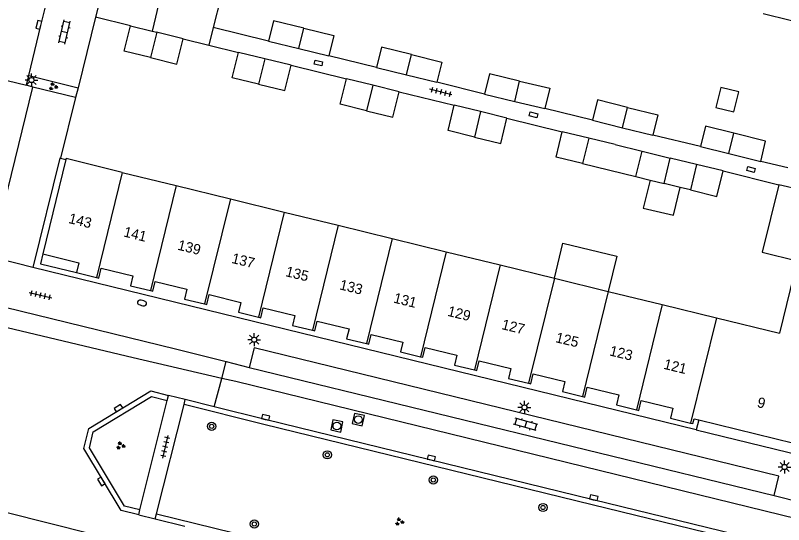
# Model space of a CAD drawing. Extents: x 125000 to 129004, y 397500 to 399008.
# Drawn here: x 126257.8 to 126332.4, y 398378.8 to 398428.2 of the extents above; entities that cross this region are included whole.
import ezdxf

# ---------------------------------------------------------------- set-up
doc = ezdxf.new("R2010")
doc.units = 0
for name, color, linetype in [('gg-afsc-erfafscheiding', 7, 'Continuous'), ('gg-afsc-muur', 7, 'Continuous'), ('gg-anno-huisnummerreeks BGT', 7, 'Continuous'), ('gg-bbg-bijgebouw', 7, 'Continuous'), ('gg-bbg-gedigitaliseerde bijgebouw', 7, 'Continuous'), ('gg-bbg-hoofdgebouw', 7, 'Continuous'), ('gg-bbg-luifel en loopbrug', 7, 'Continuous'), ('gg-bbg-tussenscheiding', 7, 'Continuous'), ('gg-knt-verharding', 7, 'Continuous'), ('gg-knt-verharding nz', 7, 'Continuous'), ('gt-grn-weggrens', 7, 'Continuous'), ('gt-symb-boom', 7, 'Continuous'), ('gt-symb-brandkraan', 7, 'Continuous'), ('gt-symb-groenvak', 7, 'Continuous'), ('gt-symb-klinker verharding', 7, 'Continuous'), ('gt-symb-kolk', 7, 'Continuous'), ('gt-symb-kolk center center', 7, 'Continuous'), ('gt-symb-lichtmast', 7, 'Continuous'), ('gt-symb-rioolschacht', 7, 'Continuous'), ('gt-symb-tegel verharding', 7, 'Continuous')]:
    doc.layers.add(name, color=color, linetype=linetype)

# ---------------------------------------------------------------- blocks, each defined once
blk = doc.blocks.new('gt0-KOLKCC')
at = {"layer": 'gt-symb-kolk center center'}
blk.add_lwpolyline([(-0.375, 0.2), (0.375, 0.2), (0.375, -0.2), (-0.375, -0.2)], close=True, dxfattribs=at)
blk = doc.blocks.new('gt0-LMAST')
at = {"layer": 'gt-symb-lichtmast'}
for p, q in [((-0.182, 0.173), (-0.447, 0.438)), ((-0.005, 0.246), (-0.005, 0.621)), ((0.172, 0.173), (0.437, 0.438)), ((-0.255, -0.004), (-0.63, -0.004)), ((-0.182, -0.181), (-0.447, -0.446)), ((-0.005, -0.254), (-0.005, -0.629)), ((0.437, -0.446), (0.172, -0.181)), ((0.245, -0.004), (0.62, -0.004))]:
    blk.add_line(p, q, dxfattribs=at)
blk.add_circle((-0.005, -0.004), 0.25, dxfattribs=at)
blk = doc.blocks.new('gt0-TEG1')
at = {"layer": 'gt-symb-tegel verharding'}
for p, q in [((-1.125, 0), (1.125, 0)), ((-0.9, -0.25), (-0.9, 0.25)), ((-0.45, -0.25), (-0.45, 0.25)), ((0, -0.25), (0, 0.25)), ((0.45, -0.25), (0.45, 0.25)), ((0.9, -0.25), (0.9, 0.25))]:
    blk.add_line(p, q, dxfattribs=at)
blk = doc.blocks.new('gt0-BOOM')
at = {"layer": 'gt-symb-boom'}
for radius in [0.4, 0.2]:
    blk.add_circle((0, 0), radius, dxfattribs=at)
blk = doc.blocks.new('gt0-GRVAK')
at = {"layer": 'gt-symb-groenvak'}
for p, q in [((-0.11, 0.189), (-0.228, 0.24)), ((-0.182, 0.153), (0.088, 0.153)), ((-0.091, 0.211), (-0.156, 0.322)), ((-0.047, 0.214), (-0.047, 0.393)), ((-0.004, 0.211), (0.061, 0.322)), ((0.015, 0.189), (0.133, 0.24)), ((0.262, -0.052), (0.197, 0.059)), ((0.305, -0.049), (0.305, 0.13)), ((0.349, -0.052), (0.414, 0.059)), ((-0.245, -0.228), (-0.363, -0.177)), ((-0.318, -0.264), (-0.047, -0.264)), ((-0.226, -0.206), (-0.291, -0.095)), ((-0.183, -0.203), (-0.183, -0.024)), ((-0.139, -0.206), (-0.074, -0.095)), ((-0.12, -0.228), (-0.002, -0.177)), ((0.243, -0.074), (0.125, -0.023)), ((0.17, -0.11), (0.441, -0.11)), ((0.368, -0.074), (0.486, -0.023))]:
    blk.add_line(p, q, dxfattribs=at)
blk = doc.blocks.new('gt0-KOLK')
at = {"layer": 'gt-symb-kolk'}
blk.add_lwpolyline([(0, 0), (0.375, 0), (0.375, 0.4), (-0.375, 0.4), (-0.375, 0), (0, 0)], dxfattribs=at)
blk = doc.blocks.new('gt0-RS')
at = {"layer": 'gt-symb-rioolschacht'}
blk.add_lwpolyline([(-0.5, -0.5), (0.5, -0.5), (0.5, 0.5), (-0.5, 0.5)], close=True, dxfattribs=at)
blk.add_circle((0, 0), 0.375, dxfattribs=at)
blk = doc.blocks.new('gt0-KL1')
at = {"layer": 'gt-symb-klinker verharding'}
for p, q in [((-1.15, 0.3), (1.15, 0.3)), ((-1, -0.3), (-1, 0.3)), ((-0.5, 0.3), (-0.5, 0.45)), ((0, -0.3), (0, 0.3)), ((0.5, 0.3), (0.5, 0.45)), ((1, -0.3), (1, 0.3)), ((-1.15, -0.3), (1.15, -0.3)), ((-0.5, -0.45), (-0.5, -0.3)), ((0.5, -0.45), (0.5, -0.3))]:
    blk.add_line(p, q, dxfattribs=at)
blk = doc.blocks.new('gt0-BR')
at = {"layer": 'gt-symb-brandkraan'}
for centre, radius, start, end in [((-0.244, 0), 0.206, 107.56694, 252.43307), ((0.599, -2.664), 3, 106.89205, 107.56694), ((0, -0.691), 0.938, 73.10799, 106.89205), ((-0.599, -2.664), 3, 72.43309, 73.10799), ((0.244, 0), 0.206, 287.56695, 72.43309), ((0.599, 2.664), 3, 252.43307, 253.10797), ((0, 0.691), 0.938, 253.10797, 286.89206), ((-0.599, 2.664), 3, 286.89206, 287.56695)]:
    blk.add_arc(centre, radius, start, end, dxfattribs=at)

msp = doc.modelspace()

# ---------------------------------------------------------------- linework, layer by layer
at = {"layer": 'gg-afsc-erfafscheiding'}
for p, q in [((126265.58, 398428.044), (126263.888, 398421.197)), ((126268.975, 398427.217), (126265.58, 398428.044)), ((126282.407, 398425.724), (126277.031, 398427.047)), ((126274.091, 398425.958), (126276.61, 398425.332)), ((126276.61, 398425.332), (126279.467, 398424.621)), ((126292.886, 398423.173), (126288.26, 398424.301)), ((126284.588, 398423.376), (126289.956, 398422.068)), ((126263.888, 398421.197), (126263.656, 398420.256)), ((126303.383, 398420.576), (126298.735, 398421.723)), ((126295.077, 398420.801), (126300.441, 398419.499)), ((126263.656, 398420.256), (126262.195, 398414.346)), ((126313.873, 398418.041), (126309.245, 398419.171)), ((126305.565, 398418.251), (126310.94, 398416.912)), ((126324.361, 398415.491), (126319.727, 398416.597)), ((126262.195, 398414.346), (126262.715, 398414.218)), ((126326.556, 398413.123), (126331.963, 398411.786))]:
    msp.add_line(p, q, dxfattribs=at)
at = {"layer": 'gg-afsc-muur'}
for p, q in [((126332.852, 398413.411), (126330.215, 398414.052)), ((126260.466, 398405.075), (126260.24, 398404.11)), ((126260.24, 398404.11), (126263.743, 398403.249)), ((126324.22, 398388.945), (126323.958, 398387.977)), ((126323.958, 398387.977), (126334.184, 398385.509))]:
    msp.add_line(p, q, dxfattribs=at)
at = {"layer": 'gg-bbg-bijgebouw'}
for p, q in [((126268.975, 398427.217), (126271.078, 398426.7)), ((126271.078, 398426.7), (126271.533, 398426.588)), ((126282.407, 398425.724), (126285.333, 398425.013)), ((126285.333, 398425.013), (126288.26, 398424.301)), ((126282.028, 398423.998), (126279.467, 398424.621)), ((126284.588, 398423.376), (126282.028, 398423.998)), ((126292.886, 398423.173), (126295.81, 398422.448)), ((126292.516, 398421.435), (126289.956, 398422.068)), ((126295.81, 398422.448), (126298.735, 398421.723)), ((126295.077, 398420.801), (126292.516, 398421.435)), ((126303.383, 398420.576), (126306.314, 398419.874)), ((126306.314, 398419.874), (126309.245, 398419.171)), ((126303.003, 398418.875), (126300.441, 398419.499)), ((126305.565, 398418.251), (126303.003, 398418.875)), ((126313.873, 398418.041), (126316.8, 398417.319)), ((126310.347, 398414.442), (126310.94, 398416.912)), ((126316.8, 398417.319), (126319.727, 398416.597)), ((126324.361, 398415.491), (126327.129, 398414.811)), ((126327.129, 398414.811), (126330.215, 398414.052)), ((126320.834, 398411.896), (126321.432, 398414.364)), ((126323.994, 398413.744), (126321.432, 398414.364)), ((126326.556, 398413.123), (126323.994, 398413.744)), ((126323.396, 398411.275), (126322.379, 398411.522))]:
    msp.add_line(p, q, dxfattribs=at)
for points in [[(126270.927, 398424.126), (126268.368, 398424.751), (126268.975, 398427.217)], [(126285.813, 398426.985), (126282.887, 398427.697), (126282.407, 398425.724)], [(126274.091, 398425.958), (126271.762, 398426.531), (126271.533, 398426.588)], [(126285.813, 398426.985), (126288.739, 398426.273), (126288.26, 398424.301)], [(126270.927, 398424.126), (126273.486, 398423.501), (126274.091, 398425.958)], [(126296.299, 398424.418), (126293.374, 398425.143), (126292.886, 398423.173)], [(126281.429, 398421.535), (126278.867, 398422.153), (126279.467, 398424.621)], [(126296.299, 398424.418), (126299.223, 398423.694), (126298.735, 398421.723)], [(126281.429, 398421.535), (126283.99, 398420.918), (126284.588, 398423.376)], [(126291.906, 398418.969), (126289.346, 398419.603), (126289.956, 398422.068)], [(126306.787, 398421.848), (126303.856, 398422.55), (126303.383, 398420.576)], [(126306.787, 398421.848), (126309.718, 398421.145), (126309.245, 398419.171)], [(126291.906, 398418.969), (126294.467, 398418.335), (126295.077, 398420.801)], [(126317.286, 398419.29), (126314.359, 398420.012), (126313.873, 398418.041)], [(126302.402, 398416.407), (126299.84, 398417.031), (126300.441, 398419.499)], [(126317.286, 398419.29), (126320.213, 398418.568), (126319.727, 398416.597)], [(126302.402, 398416.407), (126304.964, 398415.783), (126305.565, 398418.251)], [(126327.613, 398416.782), (126324.846, 398417.462), (126324.361, 398415.491)], [(126330.215, 398414.052), (126330.699, 398416.024), (126327.613, 398416.782)], [(126323.396, 398411.275), (126325.958, 398410.654), (126326.556, 398413.123)]]:
    msp.add_lwpolyline(points, dxfattribs=at)
at = {"layer": 'gg-bbg-gedigitaliseerde bijgebouw'}
for p, q in [((126313.505, 398416.297), (126310.94, 398416.912)), ((126316.07, 398415.681), (126313.505, 398416.297)), ((126316.07, 398415.681), (126318.688, 398415.038)), ((126312.912, 398413.827), (126310.347, 398414.442)), ((126318.098, 398412.582), (126318.688, 398415.038)), ((126312.912, 398413.827), (126318.098, 398412.582)), ((126319.466, 398412.239), (126320.834, 398411.896))]:
    msp.add_line(p, q, dxfattribs=at)
for points in [[(126327.602, 398418.844), (126328.078, 398420.786), (126326.329, 398421.214), (126325.854, 398419.271), (126327.602, 398418.844)], [(126319.466, 398412.239), (126318.812, 398409.516), (126321.729, 398408.816), (126322.379, 398411.522)]]:
    msp.add_lwpolyline(points, dxfattribs=at)
at = {"layer": 'gg-bbg-hoofdgebouw'}
for p, q in [((126262.715, 398414.218), (126260.466, 398405.075)), ((126268.184, 398412.984), (126273.434, 398411.7)), ((126273.434, 398411.7), (126278.692, 398410.413)), ((126339.084, 398410.039), (126331.963, 398411.786)), ((126278.692, 398410.413), (126283.927, 398409.133)), ((126283.927, 398409.133), (126289.169, 398407.85)), ((126289.169, 398407.85), (126294.416, 398406.567)), ((126294.416, 398406.567), (126299.664, 398405.283)), ((126299.664, 398405.283), (126304.909, 398403.999)), ((126304.909, 398403.999), (126310.176, 398402.711)), ((126263.743, 398403.249), (126265.671, 398402.773)), ((126310.176, 398402.711), (126315.406, 398401.432)), ((126315.406, 398401.432), (126320.657, 398400.147)), ((126320.657, 398400.147), (126325.914, 398398.861)), ((126325.914, 398398.861), (126332.038, 398397.363))]:
    msp.add_line(p, q, dxfattribs=at)
for points in [[(126268.184, 398412.984), (126262.739, 398414.316), (126262.715, 398414.218)], [(126331.963, 398411.786), (126330.36, 398405.241), (126333.759, 398404.408), (126332.038, 398397.363)], [(126260.466, 398405.075), (126263.98, 398404.21), (126263.743, 398403.249)], [(126265.671, 398402.773), (126265.9, 398402.717), (126266.136, 398403.682), (126269.219, 398402.928), (126268.984, 398401.968), (126270.923, 398401.498)], [(126270.923, 398401.498), (126271.141, 398401.445), (126271.375, 398402.4), (126274.46, 398401.645), (126274.226, 398400.688), (126276.179, 398400.209)], [(126276.179, 398400.209), (126276.394, 398400.156), (126276.629, 398401.114), (126279.709, 398400.36), (126279.474, 398399.399), (126281.416, 398398.931)], [(126281.416, 398398.931), (126281.643, 398398.876), (126281.877, 398399.829), (126284.956, 398399.076), (126284.723, 398398.125), (126286.659, 398397.651)], [(126286.659, 398397.651), (126286.894, 398397.593), (126287.127, 398398.544), (126290.216, 398397.788), (126289.983, 398396.836), (126291.905, 398396.365)], [(126291.905, 398396.365), (126292.149, 398396.305), (126292.382, 398397.258), (126295.449, 398396.507), (126295.216, 398395.557), (126297.153, 398395.083)], [(126297.153, 398395.083), (126297.38, 398395.027), (126297.613, 398395.977), (126300.696, 398395.223), (126300.462, 398394.269), (126302.398, 398393.797)], [(126302.398, 398393.797), (126302.635, 398393.739), (126302.868, 398394.691), (126305.951, 398393.936), (126305.718, 398392.985), (126307.666, 398392.514)], [(126307.666, 398392.514), (126307.877, 398392.463), (126308.109, 398393.408), (126311.196, 398392.674), (126310.955, 398391.703), (126312.893, 398391.223)], [(126312.893, 398391.223), (126313.123, 398391.166), (126313.358, 398392.123), (126316.436, 398391.387), (126316.196, 398390.416), (126318.143, 398389.934)], [(126318.143, 398389.934), (126318.378, 398389.876), (126318.613, 398390.837), (126321.689, 398390.084), (126321.458, 398389.111), (126323.4, 398388.649)], [(126323.4, 398388.649), (126323.621, 398388.597), (126323.745, 398389.061), (126324.22, 398388.945)], [(126324.22, 398388.945), (126333.452, 398386.681), (126333.5, 398386.875)]]:
    msp.add_lwpolyline(points, dxfattribs=at)
at = {"layer": 'gg-bbg-luifel en loopbrug'}
for p, q in [((126318.688, 398415.038), (126321.432, 398414.364)), ((126318.098, 398412.582), (126319.466, 398412.239))]:
    msp.add_line(p, q, dxfattribs=at)
for points in [[(126330.468, 398428.398), (126335.715, 398427.115), (126336.24, 398429.262)], [(126310.176, 398402.711), (126311.007, 398406.111), (126316.237, 398404.832), (126315.406, 398401.432)]]:
    msp.add_lwpolyline(points, dxfattribs=at)
at = {"layer": 'gg-bbg-tussenscheiding'}
for p, q in [((126271.533, 398426.588), (126270.927, 398424.126)), ((126285.333, 398425.013), (126285.813, 398426.985)), ((126295.81, 398422.448), (126296.299, 398424.418)), ((126282.028, 398423.998), (126281.429, 398421.535)), ((126292.516, 398421.435), (126291.906, 398418.969)), ((126306.314, 398419.874), (126306.787, 398421.848)), ((126316.8, 398417.319), (126317.286, 398419.29)), ((126303.003, 398418.875), (126302.402, 398416.407)), ((126327.129, 398414.811), (126327.613, 398416.782)), ((126313.505, 398416.297), (126312.912, 398413.827)), ((126323.994, 398413.744), (126323.396, 398411.275)), ((126268.184, 398412.984), (126265.671, 398402.773)), ((126273.434, 398411.7), (126270.923, 398401.498)), ((126322.379, 398411.522), (126320.834, 398411.896)), ((126278.692, 398410.413), (126276.179, 398400.209)), ((126283.927, 398409.133), (126281.416, 398398.931)), ((126289.169, 398407.85), (126286.659, 398397.651)), ((126294.416, 398406.567), (126291.905, 398396.365)), ((126299.664, 398405.283), (126297.153, 398395.083)), ((126304.909, 398403.999), (126302.398, 398393.797)), ((126310.176, 398402.711), (126307.666, 398392.514)), ((126315.406, 398401.432), (126312.893, 398391.223)), ((126320.657, 398400.147), (126318.143, 398389.934)), ((126325.914, 398398.861), (126323.4, 398388.649))]:
    msp.add_line(p, q, dxfattribs=at)
at = {"layer": 'gg-knt-verharding'}
for p, q in [((126280.954, 398443.031), (126277.031, 398427.047)), ((126266.345, 398431.046), (126265.58, 398428.044)), ((126253.44, 398422.74), (126258.873, 398421.448)), ((126258.873, 398421.448), (126259.114, 398422.393)), ((126259.114, 398422.393), (126263.888, 398421.197)), ((126255.449, 398404.771), (126259.492, 398421.268)), ((126259.492, 398421.268), (126258.873, 398421.448)), ((126263.656, 398420.256), (126259.492, 398421.268)), ((126259.494, 398403.759), (126255.449, 398404.771)), ((126323.958, 398387.977), (126259.494, 398403.759)), ((126277.862, 398392.984), (126278.286, 398394.608)), ((126278.286, 398394.608), (126280.529, 398394.047)), ((126280.529, 398394.047), (126331.518, 398381.61)), ((126277.123, 398390.228), (126277.862, 398392.984)), ((126272.544, 398390.849), (126272.664, 398391.334)), ((126274.305, 398390.927), (126272.664, 398391.334)), ((126269.907, 398380.211), (126272.544, 398390.849)), ((126274.183, 398390.442), (126274.305, 398390.927)), ((126277.123, 398390.228), (126274.305, 398390.927)), ((126271.514, 398379.818), (126274.183, 398390.442)), ((126331.518, 398381.61), (126334.216, 398380.945)), ((126269.787, 398379.726), (126269.907, 398380.211)), ((126269.787, 398379.726), (126271.392, 398379.333)), ((126271.392, 398379.333), (126271.514, 398379.818)), ((126271.392, 398379.333), (126274.259, 398378.63))]:
    msp.add_line(p, q, dxfattribs=at)
for points in [[(126259.114, 398422.393), (126260.278, 398427.254), (126261.513, 398432.203)], [(126195.199, 398414.944), (126273.369, 398395.839), (126278.286, 398394.608)], [(126262.195, 398414.346), (126262.103, 398414.369), (126259.494, 398403.759)], [(126331.518, 398381.61), (126331.992, 398383.496), (126281.015, 398395.94), (126280.529, 398394.047)], [(126269.787, 398379.726), (126268.088, 398380.143), (126264.457, 398386.16), (126264.93, 398388.107), (126270.957, 398391.758), (126272.664, 398391.334)], [(126269.907, 398380.211), (126268.409, 398380.579), (126264.991, 398386.242), (126265.367, 398387.787), (126271.038, 398391.223), (126272.544, 398390.849)], [(126330.418, 398376.676), (126313.831, 398380.715), (126281.951, 398388.515), (126274.183, 398390.442)], [(126330.537, 398377.162), (126313.95, 398381.201), (126282.071, 398389), (126277.123, 398390.228)], [(126271.514, 398379.818), (126295.629, 398373.905), (126311.109, 398370.084), (126327.801, 398366.023)]]:
    msp.add_lwpolyline(points, dxfattribs=at)
at = {"layer": 'gg-knt-verharding nz'}
for points in [[(126277.862, 398392.984), (126269.259, 398394.962), (126257.002, 398397.899)], [(126333.82, 398379.33), (126279.234, 398392.668), (126277.862, 398392.984)], [(126252.848, 398380.988), (126265.082, 398377.938), (126273.515, 398375.668)]]:
    msp.add_lwpolyline(points, dxfattribs=at)
at = {"layer": 'gt-grn-weggrens'}
for p, q in [((126272.864, 398434.057), (126271.078, 398426.7)), ((126277.031, 398427.047), (126276.61, 398425.332))]:
    msp.add_line(p, q, dxfattribs=at)

# ---------------------------------------------------------------- block references
at = {"layer": 'gt-symb-boom'}
for p in [(126276.874, 398388.325), (126288.109, 398385.562), (126298.404, 398383.121), (126309.065, 398380.447), (126281.012, 398378.841)]:
    msp.add_blockref('gt0-BOOM', p, dxfattribs=at)
at = {"layer": 'gt-symb-brandkraan', "rotation": -14.119602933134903}
msp.add_blockref('gt0-BR', (126270.103, 398400.304), dxfattribs=at)
at = {"layer": 'gt-symb-groenvak'}
for p in [(126261.462, 398421.31), (126268.01, 398386.453), (126295.108, 398379.07)]:
    msp.add_blockref('gt0-GRVAK', p, dxfattribs=at)
at = {"layer": 'gt-symb-klinker verharding'}
for p, rotation in [((126262.577, 398426.6), 76.99249520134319), ((126307.38, 398388.522), 164.99108632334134)]:
    msp.add_blockref('gt0-KL1', p, dxfattribs=dict(at, rotation=rotation))
at = {"layer": 'gt-symb-kolk'}
for p, rotation in [((126260.278, 398427.254), 76.53322310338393), ((126267.915, 398389.918), 31.17981775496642), ((126282.071, 398389), -13.716469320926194), ((126298.169, 398385.067), -13.772145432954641), ((126266.316, 398383.084), 121.13079914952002), ((126313.95, 398381.201), -13.702889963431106)]:
    msp.add_blockref('gt0-KOLK', p, dxfattribs=dict(at, rotation=rotation))
at = {"layer": 'gt-symb-kolk center center'}
for p, rotation in [((126287.243, 398423.601), 166.70041567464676), ((126308.137, 398418.554), -14.71731114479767), ((126329.268, 398413.267), 165.1718914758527)]:
    msp.add_blockref('gt0-KOLKCC', p, dxfattribs=dict(at, rotation=rotation))
at = {"layer": 'gt-symb-lichtmast'}
for p in [(126259.368, 398421.944), (126281.007, 398396.739), (126307.264, 398390.169), (126332.543, 398384.381)]:
    msp.add_blockref('gt0-LMAST', p, dxfattribs=at)
at = {"layer": 'gt-symb-rioolschacht'}
for p, rotation in [((126291.125, 398388.985), -12.590950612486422), ((126289.037, 398388.364), -11.590736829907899)]:
    msp.add_blockref('gt0-RS', p, dxfattribs=dict(at, rotation=rotation))
at = {"layer": 'gt-symb-tegel verharding'}
for p, rotation in [((126299.13, 398420.773), 165.93596328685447), ((126260.245, 398401.064), -13.00750479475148), ((126272.37, 398386.33), 76.64465903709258)]:
    msp.add_blockref('gt0-TEG1', p, dxfattribs=dict(at, rotation=rotation))

# ---------------------------------------------------------------- texts
at = {"layer": 'gg-anno-huisnummerreeks BGT'}
for s, rotation, p in [('143', 346.2, (126262.9, 398408.079)), ('141', 346.2, (126268.245, 398406.77)), ('139', 346.2, (126273.499, 398405.484)), ('137', 346.2, (126278.745, 398404.2)), ('135', 346.2, (126283.984, 398402.918)), ('133', 346.2, (126289.228, 398401.634)), ('131', 346.2, (126294.476, 398400.349)), ('129', 346.2, (126299.722, 398399.065)), ('127', 346.2, (126304.978, 398397.778)), ('125', 346.6, (126310.223, 398396.504)), ('123', 346.5, (126315.464, 398395.22)), ('121', 346.2, (126320.72, 398393.925)), ('9', 346.1, (126329.806, 398390.217))]:
    msp.add_text(s, height=1, rotation=rotation, dxfattribs=at).set_placement(p)

doc.saveas('drawing.dxf')
